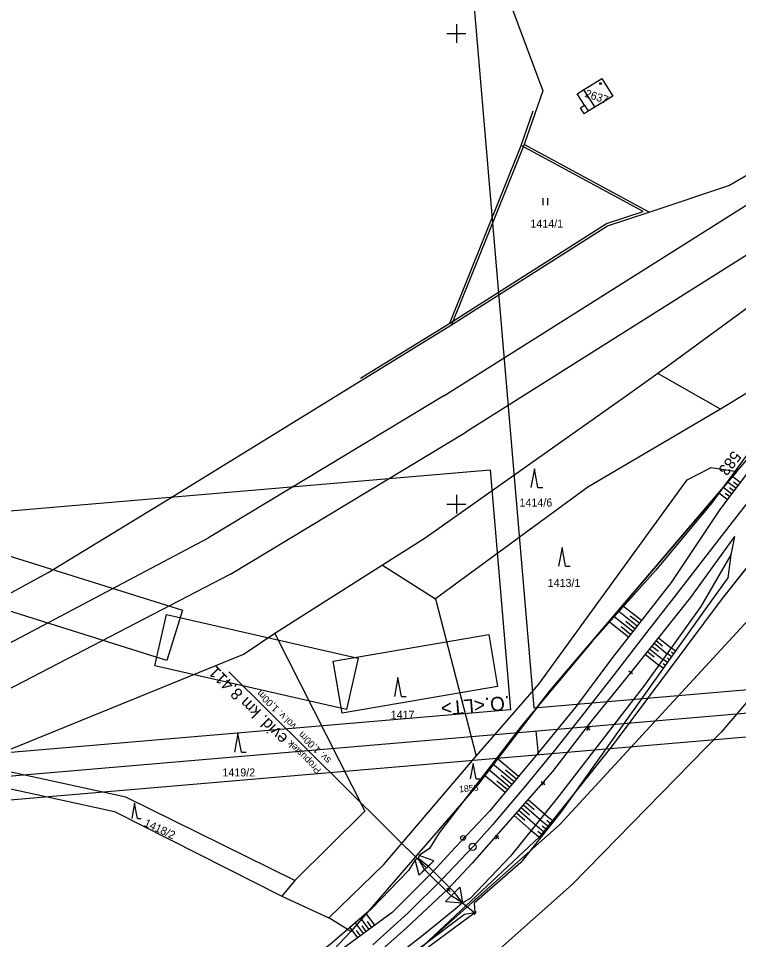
# Model space of a CAD drawing. Extents: x -779302 to -774398, y -1144902 to -1142831.
# Drawn here: x -778493.1 to -778340, y -1143892.5 to -1143696.8 of the extents above; entities that cross this region are included whole.
import ezdxf

# ---------------------------------------------------------------- set-up
doc = ezdxf.new("R2010")
doc.units = 0
for name, color, linetype in [('hektosit - Vrstva 5', 7, 'Continuous'), ('Hranice parcel', 7, 'Continuous'), ('legenda I_5_2 - Vrstva 53', 7, 'Continuous'), ('Parcelní čísla', 7, 'Continuous'), ('SŽDC', 7, 'Continuous'), ('Vnitřní kresba', 7, 'Continuous'), ('Vrstva 1', 7, 'Continuous'), ('Vrstva 21', 7, 'Continuous'), ('zjednodus_g_situ-seda - Vrstva 1', 7, 'Continuous'), ('zjednodus_g_situ-seda - Vrstva 19', 7, 'Continuous'), ('zjednodus_g_situ-seda - Vrstva 48', 7, 'Continuous'), ('zjednodus_g_situ-seda - Vrstva 49', 7, 'Continuous'), ('zjednodus_g_situ-seda - Vrstva 63', 7, 'Continuous'), ('zjednodus_g_situ-seda - Vrstva 7', 7, 'Continuous'), ('Značky budov', 7, 'Continuous'), ('Značky kultur', 7, 'Continuous')]:
    doc.layers.add(name, color=color, linetype=linetype)

msp = doc.modelspace()

# ---------------------------------------------------------------- linework, layer by layer
at = {"layer": 'hektosit - Vrstva 5'}
for p, q in [((-778400, -1143698), (-778400, -1143702)), ((-778402, -1143700), (-778398, -1143700)), ((-778400, -1143798), (-778400, -1143802)), ((-778402, -1143800), (-778398, -1143800))]:
    msp.add_line(p, q, dxfattribs=at)
at = {"layer": 'Hranice parcel'}
for p, q in [((-778385.59, -1143723.57), (-778401, -1143761.9)), ((-778359.01, -1143737.93), (-778385.59, -1143723.57)), ((-778340.39, -1143793.1), (-778318.36, -1143767.45)), ((-778343.84, -1143779.81), (-778357.14, -1143772.22)), ((-778340.39, -1143793.1), (-778380.18, -1143839.73)), ((-778329.6, -1143802.5), (-778343.47, -1143820.07)), ((-778415.73, -1143812.99), (-778438.56, -1143827.48)), ((-778415.73, -1143812.99), (-778404.43, -1143820.11)), ((-778404.43, -1143820.11), (-778395.82, -1143853.59)), ((-778380.18, -1143839.73), (-778395.28, -1143859.46)), ((-778395.28, -1143859.46), (-778422.45, -1143890.8)), ((-778382.36, -1143870.73), (-778408.15, -1143894.88)), ((-778434.33, -1143880), (-778437.1, -1143883.32)), ((-778437.1, -1143883.32), (-778427.09, -1143887.91)), ((-778422.45, -1143890.8), (-778427.09, -1143887.91))]:
    msp.add_line(p, q, dxfattribs=at)
for points in [[(-778399.27, -1143622.42), (-778406.85, -1143644.57), (-778381.63, -1143712.17), (-778385.59, -1143723.57)], [(-778359.01, -1143737.93), (-778342.1, -1143732.27), (-778314.85, -1143716.56), (-778292.44, -1143702.68)], [(-778372.79, -1143715.25), (-778374.31, -1143712.83), (-778372.99, -1143712), (-778369.08, -1143709.54), (-778366.72, -1143713.28), (-778370.59, -1143715.67), (-778371.98, -1143716.53), (-778372.82, -1143717.05), (-778373.62, -1143715.78), (-778372.79, -1143715.25)], [(-778154.14, -1143725.63), (-778179.34, -1143737.13), (-778262.61, -1143772.29), (-778285.69, -1143783.2), (-778298.53, -1143795.65), (-778343.69, -1143848.48), (-778375.32, -1143880.74), (-778394.75, -1143898.05), (-778401.03, -1143902.99), (-778411.09, -1143910.58), (-778464.29, -1143949.38), (-778492.24, -1143968.43), (-778546.37, -1143995.76), (-778568.54, -1144004.65), (-778592.3, -1144003.98), (-778622.87, -1144002.93), (-778634.83, -1144006.49), (-778697.09, -1144033.84)], [(-778401, -1143761.9), (-778367.88, -1143740.86), (-778359.01, -1143737.93)], [(-778327.94, -1143751.44), (-778333.64, -1143755.01), (-778357.14, -1143772.22)], [(-778503.05, -1143823.39), (-778486.79, -1143814.52), (-778461.22, -1143798.96), (-778401, -1143761.9)], [(-778318.36, -1143767.45), (-778326.73, -1143769.44), (-778343.84, -1143779.81)], [(-778357.14, -1143772.22), (-778364.1, -1143777.22), (-778406.61, -1143807.26), (-778415.73, -1143812.99)], [(-778343.84, -1143779.81), (-778372.08, -1143796.41), (-778404.43, -1143820.11)], [(-778395.82, -1143853.59), (-778382.47, -1143838.29), (-778350.94, -1143794.85), (-778345.8, -1143792.23), (-778340.39, -1143793.1)], [(-778408.15, -1143894.88), (-778377.97, -1143868.11), (-778330.39, -1143816.43), (-778317.81, -1143801.23)], [(-778343.47, -1143820.07), (-778366.88, -1143851.34), (-778382.36, -1143870.73)], [(-778438.56, -1143827.48), (-778445.14, -1143831.89), (-778502.55, -1143855.29)], [(-778438.56, -1143827.48), (-778419.44, -1143865.26), (-778434.33, -1143880)], [(-778427.09, -1143887.91), (-778415.4, -1143876.6), (-778395.82, -1143853.59)], [(-778434.33, -1143880), (-778470.29, -1143862.26), (-778502.55, -1143855.29)], [(-778508.12, -1143857.58), (-778472.69, -1143865.31), (-778437.1, -1143883.32)], [(-778438.57, -1143903.04), (-778427.15, -1143895.83), (-778422.45, -1143890.8)]]:
    msp.add_lwpolyline(points, dxfattribs=at)
at = {"layer": 'legenda I_5_2 - Vrstva 53'}
for points in [[(-778395.28, -1143859.46), (-778380.18, -1143839.73), (-778340.39, -1143793.1), (-778318.36, -1143767.45), (-778311.99, -1143760.43), (-778303.35, -1143750.75), (-778282.28, -1143733.16), (-778272.82, -1143725.14), (-778258.15, -1143717.99), (-778226.02, -1143703.2)], [(-778218.29, -1143711.84), (-778252.34, -1143731.3), (-778297.62, -1143763.5), (-778322.41, -1143793.6), (-778329.6, -1143802.5), (-778343.47, -1143820.07), (-778366.88, -1143851.34), (-778382.36, -1143870.73)]]:
    msp.add_lwpolyline(points, dxfattribs=at)
at = {"layer": 'SŽDC'}
for points in [[(-778395.28, -1143859.46), (-778380.18, -1143839.73), (-778340.39, -1143793.1), (-778318.36, -1143767.45), (-778311.99, -1143760.43), (-778303.35, -1143750.75), (-778282.28, -1143733.16), (-778272.82, -1143725.14), (-778258.15, -1143717.99), (-778226.02, -1143703.2)], [(-778218.29, -1143711.84), (-778252.34, -1143731.3), (-778297.62, -1143763.5), (-778322.41, -1143793.6), (-778329.6, -1143802.5), (-778343.47, -1143820.07), (-778366.88, -1143851.34), (-778382.36, -1143870.73)]]:
    msp.add_lwpolyline(points, dxfattribs=at)
at = {"layer": 'Vnitřní kresba'}
for p, q in [((-778372.99, -1143712), (-778370.59, -1143715.67)), ((-778372.79, -1143715.25), (-778371.98, -1143716.53)), ((-778386.22, -1143723.8), (-778383.65, -1143716.46)), ((-778401.4, -1143761.56), (-778386.22, -1143723.8)), ((-778360.27, -1143737.82), (-778386.22, -1143723.8)), ((-778402.63, -1143777.01), (-778336.67, -1143735.43)), ((-778368.1, -1143740.4), (-778360.27, -1143737.82)), ((-778401.4, -1143761.56), (-778368.1, -1143740.4)), ((-778331.87, -1143743.04), (-778397.98, -1143784.72)), ((-778420.37, -1143773.23), (-778401.4, -1143761.56)), ((-778402.63, -1143777.01), (-778452.66, -1143807.19)), ((-778448.01, -1143814.9), (-778397.98, -1143784.72)), ((-778515.9, -1143840.53), (-778452.66, -1143807.19)), ((-778448.01, -1143814.9), (-778512.23, -1143848.19))]:
    msp.add_line(p, q, dxfattribs=at)
at = {"layer": 'Vrstva 1'}
msp.add_line((-778383.07, -1143848.26), (-778382.64, -1143853.23), dxfattribs=at)
for points in [[(-777571, -1143485.76), (-778617.18, -1143575.21), (-778591.88, -1143871.12), (-777545.7, -1143781.67)], [(-777551.11, -1143777.12), (-778587.32, -1143865.71), (-778611.77, -1143579.77), (-777575.56, -1143491.17)], [(-777580.11, -1143496.57), (-778407.09, -1143567.28), (-778383.5, -1143843.27), (-777556.51, -1143772.57)]]:
    msp.add_lwpolyline(points, close=True, dxfattribs=at)
at = {"layer": 'Vrstva 21'}
for points in [[(-778392.84, -1143792.68), (-778388.47, -1143843.7), (-778537.93, -1143856.48), (-778542.29, -1143805.46)], [(-778501.49, -1143820.72), (-778498.15, -1143810.04), (-778458.23, -1143822.51), (-778461.57, -1143833.2)], [(-778464.12, -1143834.34), (-778461.63, -1143823.42), (-778420.85, -1143832.73), (-778423.34, -1143843.65)], [(-778424.29, -1143844.43), (-778426.19, -1143833.4), (-778393.13, -1143827.7), (-778391.23, -1143838.74)]]:
    msp.add_lwpolyline(points, close=True, dxfattribs=at)
at = {"layer": 'zjednodus_g_situ-seda - Vrstva 1'}
msp.add_lwpolyline([(-778335.36, -1143796.08), (-778341.37, -1143803.85), (-778347.45, -1143811.7), (-778353.76, -1143819.83), (-778360.05, -1143827.93), (-778366.45, -1143836.18), (-778372.77, -1143844.3), (-778379.13, -1143852.33), (-778385.3, -1143859.88), (-778392.34, -1143868.14), (-778396.45, -1143872.73), (-778402.93, -1143879.6), (-778410.28, -1143886.83), (-778417.79, -1143893.62)], dxfattribs=at)
at = {"layer": 'zjednodus_g_situ-seda - Vrstva 19'}
for p, q in [((-778406.36, -1143877.3), (-778448.36, -1143835.63)), ((-778401.11, -1143883.25), (-778406.74, -1143877.65)), ((-778400.41, -1143882.55), (-778406.02, -1143876.94)), ((-778399.24, -1143881.38), (-778402.31, -1143884.44))]:
    msp.add_line(p, q, dxfattribs=at)
for points in [[(-778404.82, -1143875.78), (-778404.82, -1143875.78), (-778407.9, -1143878.82), (-778407.89, -1143878.82)], [(-778404.82, -1143875.78), (-778406.02, -1143876.94), (-778406.02, -1143876.94), (-778406.73, -1143877.65), (-778406.74, -1143877.65), (-778407.89, -1143878.82)], [(-778399.24, -1143881.38), (-778400.41, -1143882.55), (-778400.42, -1143882.55), (-778401.1, -1143883.26), (-778401.11, -1143883.25), (-778402.31, -1143884.44)]]:
    msp.add_lwpolyline(points, dxfattribs=at)
for major_axis, start_param, end_param in [((-0.216, -0.285), 4.95749, 7.53987), ((0.216, 0.285), 4.398278, 9.028063)]:
    msp.add_ellipse((-778396, -1143886.85), major_axis=major_axis, ratio=0.166517, start_param=start_param, end_param=end_param, dxfattribs=at)
at = {"layer": 'zjednodus_g_situ-seda - Vrstva 48'}
for p, q in [((-778340.59, -1143796.6), (-778342.4, -1143795.23)), ((-778339.69, -1143795.41), (-778341.51, -1143794.02)), ((-778340.14, -1143796.01), (-778341.05, -1143795.32)), ((-778342.41, -1143798.99), (-778344.18, -1143797.65)), ((-778341.5, -1143797.8), (-778343.29, -1143796.44)), ((-778341.05, -1143797.2), (-778341.95, -1143796.52)), ((-778341.96, -1143798.4), (-778342.84, -1143797.72)), ((-778361.56, -1143825.9), (-778365.47, -1143822.84)), ((-778360.64, -1143824.72), (-778364.47, -1143821.72)), ((-778363.41, -1143828.27), (-778367.47, -1143825.09)), ((-778362.49, -1143827.08), (-778366.47, -1143823.97)), ((-778362.03, -1143826.49), (-778364, -1143824.95)), ((-778361.1, -1143825.31), (-778363.03, -1143823.8)), ((-778362.95, -1143827.68), (-778364.96, -1143826.1)), ((-778357.51, -1143828.98), (-778356.14, -1143830.08)), ((-778357.04, -1143828.4), (-778354.33, -1143830.57)), ((-778358.91, -1143830.74), (-778356.08, -1143833.01)), ((-778358.44, -1143830.15), (-778357.04, -1143831.28)), ((-778357.97, -1143829.57), (-778355.2, -1143831.79)), ((-778353.39, -1143831.21), (-778354.31, -1143830.55)), ((-778359.85, -1143831.91), (-778356.95, -1143834.23)), ((-778359.38, -1143831.32), (-778357.95, -1143832.47)), ((-778354.26, -1143832.43), (-778355.18, -1143831.77)), ((-778354.7, -1143833.04), (-778355.16, -1143832.71)), ((-778353.83, -1143831.81), (-778354.29, -1143831.49)), ((-778356, -1143834.87), (-778356.93, -1143834.21)), ((-778355.13, -1143833.65), (-778356.06, -1143832.99)), ((-778355.57, -1143834.26), (-778356.03, -1143833.93)), ((-778386.76, -1143857.86), (-778391.42, -1143853.97)), ((-778388.68, -1143860.16), (-778393.25, -1143856.35)), ((-778387.72, -1143859.01), (-778392.33, -1143855.16)), ((-778389.64, -1143861.31), (-778394.17, -1143857.53)), ((-778388.2, -1143859.59), (-778390.49, -1143857.67)), ((-778387.24, -1143858.43), (-778389.56, -1143856.5)), ((-778389.16, -1143860.74), (-778391.43, -1143858.84)), ((-778385.75, -1143863.92), (-778382.2, -1143867.01)), ((-778385.25, -1143863.35), (-778383.49, -1143864.89)), ((-778384.76, -1143862.78), (-778381.26, -1143865.84)), ((-778387.72, -1143866.18), (-778384.09, -1143869.34)), ((-778387.23, -1143865.61), (-778385.42, -1143867.19)), ((-778386.73, -1143865.04), (-778383.14, -1143868.18)), ((-778386.24, -1143864.48), (-778384.46, -1143866.04)), ((-778379.37, -1143867.43), (-778381.3, -1143865.9)), ((-778380.31, -1143868.6), (-778382.24, -1143867.06)), ((-778379.84, -1143868.01), (-778380.8, -1143867.25)), ((-778382.17, -1143870.95), (-778384.13, -1143869.39)), ((-778381.24, -1143869.78), (-778383.18, -1143868.23)), ((-778381.7, -1143870.36), (-778382.68, -1143869.59)), ((-778380.77, -1143869.19), (-778381.74, -1143868.42)), ((-778417.35, -1143889.48), (-778419.19, -1143886.99)), ((-778419.77, -1143891.26), (-778421.46, -1143888.96)), ((-778418.56, -1143890.37), (-778420.32, -1143887.97)), ((-778419.17, -1143890.81), (-778420.03, -1143889.64)), ((-778417.96, -1143889.93), (-778418.86, -1143888.7)), ((-778420.98, -1143892.15), (-778422.6, -1143889.94)), ((-778420.37, -1143891.7), (-778421.2, -1143890.57))]:
    msp.add_line(p, q, dxfattribs=at)
at = {"layer": 'zjednodus_g_situ-seda - Vrstva 49'}
for p, q in [((-778405.71, -1143873.18), (-778407.92, -1143874.66)), ((-778408.76, -1143875.56), (-778410.15, -1143877.82)), ((-778407.89, -1143878.82), (-778408.76, -1143875.56)), ((-778406.02, -1143876.94), (-778408.13, -1143875.32)), ((-778406.74, -1143877.65), (-778408.13, -1143875.32)), ((-778399.24, -1143881.38), (-778398.66, -1143884.73)), ((-778398.66, -1143884.73), (-778401.11, -1143883.25)), ((-778398.66, -1143884.73), (-778400.41, -1143882.55)), ((-778402.31, -1143884.44), (-778398.66, -1143884.73)), ((-778398.66, -1143884.73), (-778400.33, -1143886.13)), ((-778398.66, -1143884.73), (-778396.1, -1143886.88)), ((-778396.18, -1143884.76), (-778396.1, -1143886.88)), ((-778396.1, -1143886.88), (-778398.28, -1143887.17))]:
    msp.add_line(p, q, dxfattribs=at)
for points in [[(-778333.99, -1143787.58), (-778336.61, -1143791.37), (-778344.02, -1143801.11), (-778354.3, -1143816.64), (-778366.78, -1143832.56), (-778374.67, -1143843.15), (-778383.24, -1143853.65), (-778392.93, -1143865.25), (-778400.17, -1143872.91), (-778405.12, -1143878.31), (-778413.66, -1143886.77), (-778425.31, -1143895.33), (-778436.1, -1143903.82), (-778447.56, -1143911.56), (-778458.03, -1143918.06)], [(-778333.99, -1143787.58), (-778338.16, -1143789.47), (-778345.72, -1143799.74), (-778357.62, -1143814.04), (-778371.19, -1143829.27), (-778386.14, -1143847.12), (-778403.66, -1143869.84), (-778405.71, -1143873.18)], [(-778340.87, -1143806.86), (-778350.26, -1143819.94), (-778362.8, -1143835.59), (-778371.26, -1143846.04), (-778379.57, -1143856.84), (-778389.52, -1143868.23), (-778396.63, -1143876.32), (-778401.71, -1143881.72), (-778410.59, -1143890.06), (-778421.51, -1143899.76), (-778432.57, -1143908.39), (-778444.41, -1143916.32), (-778455.64, -1143923.14), (-778469.84, -1143930.28), (-778483.01, -1143936.43)], [(-778340.87, -1143806.86), (-778341.68, -1143810.79), (-778342.31, -1143815.68), (-778347, -1143822.25), (-778359.8, -1143840.19), (-778377.78, -1143865.43), (-778386.32, -1143876.17), (-778396.18, -1143884.76)], [(-778341.68, -1143810.79), (-778348.01, -1143821.75), (-778360.01, -1143838.5), (-778378.56, -1143862.51), (-778388.5, -1143874.8), (-778397.04, -1143883.78), (-778398.66, -1143884.73)], [(-778404.82, -1143875.78), (-778407.92, -1143874.66), (-778408.13, -1143875.32), (-778408.76, -1143875.56)], [(-778404.82, -1143875.78), (-778406.02, -1143876.94), (-778406.02, -1143876.94), (-778406.73, -1143877.65), (-778406.74, -1143877.65), (-778407.89, -1143878.82)], [(-778410.15, -1143877.82), (-778418.05, -1143886.01), (-778426.84, -1143893.59), (-778438.27, -1143902.12), (-778448.73, -1143910.03), (-778455.82, -1143915.33), (-778458.03, -1143918.06)], [(-778399.24, -1143881.38), (-778400.41, -1143882.55), (-778400.42, -1143882.55), (-778401.1, -1143883.26), (-778401.11, -1143883.25), (-778402.31, -1143884.44)], [(-778400.33, -1143886.13), (-778407.42, -1143891.9), (-778420.44, -1143902.01), (-778430.94, -1143909.45), (-778443.81, -1143917.42), (-778454.99, -1143923.66), (-778469.59, -1143930.87), (-778482.28, -1143936.48)], [(-778398.28, -1143887.17), (-778406.57, -1143893.41), (-778419.61, -1143903.13), (-778430.36, -1143910.57), (-778442.67, -1143918.97), (-778453.67, -1143925.36), (-778468.92, -1143931.66), (-778480.34, -1143937.81)], [(-778396.1, -1143886.88), (-778405.32, -1143893.61), (-778417.98, -1143903.37), (-778430.05, -1143912.09), (-778442.15, -1143921.1), (-778452.75, -1143928.77)]]:
    msp.add_lwpolyline(points, dxfattribs=at)
at = {"layer": 'zjednodus_g_situ-seda - Vrstva 7'}
for p, q in [((-778362.53, -1143836.09), (-778363.32, -1143835.48)), ((-778362.62, -1143835.39), (-778363.23, -1143836.18)), ((-778371.64, -1143848.03), (-778372.43, -1143847.41)), ((-778371.72, -1143847.33), (-778372.35, -1143848.11)), ((-778381.19, -1143859.64), (-778381.96, -1143858.99)), ((-778381.25, -1143858.93), (-778381.9, -1143859.7)), ((-778398.54, -1143870.87), (-778398.6, -1143870.94)), ((-778390.98, -1143871.15), (-778391.73, -1143870.49)), ((-778391.02, -1143870.45), (-778391.69, -1143871.19)), ((-778401.33, -1143881.62), (-778402.04, -1143882.31)), ((-778401.34, -1143882.32), (-778402.03, -1143881.61))]:
    msp.add_line(p, q, dxfattribs=at)
for centre, radius in [((-778398.57, -1143870.91), 0.5), ((-778396.54, -1143872.82), 0.75)]:
    msp.add_circle(centre, radius, dxfattribs=at)
at = {"layer": 'Značky budov'}
msp.add_circle((-778369.34, -1143710.63), 0.175, dxfattribs=at)
at = {"layer": 'Značky kultur'}
for p, q in [((-778381.56, -1143736.51), (-778381.56, -1143735.01)), ((-778380.56, -1143736.51), (-778380.56, -1143735.01)), ((-778383.4, -1143792.49), (-778384.15, -1143796.49)), ((-778382.65, -1143796.49), (-778383.4, -1143792.49)), ((-778382.65, -1143796.49), (-778381.65, -1143796.49)), ((-778377.54, -1143809.2), (-778378.29, -1143813.2)), ((-778376.79, -1143813.2), (-778377.54, -1143809.2)), ((-778376.79, -1143813.2), (-778375.79, -1143813.2)), ((-778412.42, -1143836.85), (-778413.17, -1143840.85)), ((-778411.67, -1143840.85), (-778412.42, -1143836.85)), ((-778411.67, -1143840.85), (-778410.67, -1143840.85)), ((-778446.43, -1143848.73), (-778447.18, -1143852.73)), ((-778445.68, -1143852.73), (-778446.43, -1143848.73)), ((-778445.68, -1143852.73), (-778444.68, -1143852.73)), ((-778396.42, -1143855.12), (-778397.03, -1143858.36)), ((-778395.81, -1143858.36), (-778396.42, -1143855.12)), ((-778395.81, -1143858.36), (-778395.01, -1143858.36)), ((-778468.4, -1143863.53), (-778469.01, -1143866.77)), ((-778467.79, -1143866.77), (-778468.4, -1143863.53)), ((-778467.79, -1143866.77), (-778466.99, -1143866.77))]:
    msp.add_line(p, q, dxfattribs=at)

# ---------------------------------------------------------------- texts
at = {"layer": 'Parcelní čísla'}
for s, height, rotation, p in [('2637', 1.7, 342, (-778372.81, -1143713.44)), ('1856', 1.37, 5, (-778399.35, -1143861.26)), ('1418/2', 1.7, 335, (-778466.55, -1143868.32))]:
    msp.add_text(s, height=height, rotation=rotation, dxfattribs=at).set_placement(p)
for s, p in [('1414/1', (-778384.26, -1143741.26)), ('1414/6', (-778386.57, -1143800.51)), ('1413/1', (-778380.59, -1143817.59)), ('1417', (-778413.97, -1143845.61)), ('1419/2', (-778449.73, -1143857.86))]:
    msp.add_text(s, height=1.7, dxfattribs=at).set_placement(p)
at = {"layer": 'Vrstva 1'}
msp.add_text('.O.<LT>', height=3, rotation=184.887, dxfattribs=at).set_placement((-778388.73, -1143840.72))
at = {"layer": 'zjednodus_g_situ-seda - Vrstva 19'}
for s, height, p in [('evid. km 8,411', 2.5, (-778435.69, -1143849.54)), ('sv. 1,00m   vol.v. 1,00m', 1.5, (-778426.52, -1143854.29)), ('Propustek', 1.5, (-778428.63, -1143856.42))]:
    msp.add_text(s, height=height, rotation=135.2262, dxfattribs=at).set_placement(p)
at = {"layer": 'zjednodus_g_situ-seda - Vrstva 63'}
msp.add_text('583', height=2.4, rotation=232.0225, dxfattribs=at).set_placement((-778341.13, -1143788.49))

doc.saveas('drawing.dxf')
